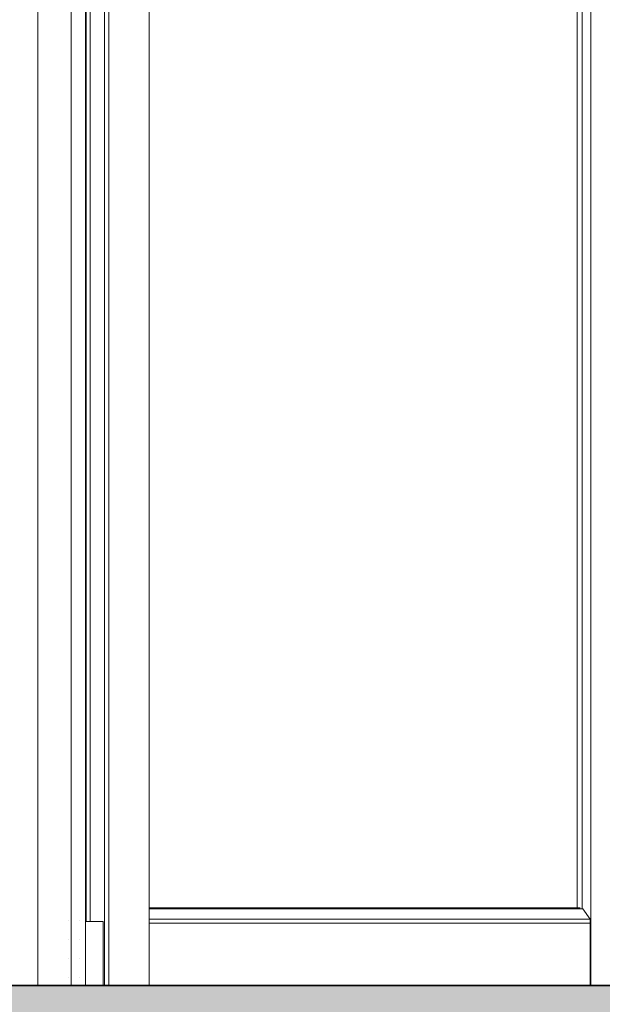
# Model space of a CAD drawing. Header units: inches. Extents: x 424 to 2043, y -237 to 445.
# Tile 853 of 965: x 877.917 to 878.69, y 224.672 to 225.98. Entities that reach past the tile are written whole.
import ezdxf

# ---------------------------------------------------------------- set-up
doc = ezdxf.new("R2010")
doc.units = ezdxf.units.IN
doc.header["$MEASUREMENT"] = 0
for name, color, linetype, lineweight in [('A-DOOR', 31, 'Continuous', 9), ('A-FLOR', 192, 'Continuous', 9), ('A-FLOR-PATT', 8, 'Continuous', 35), ('A-WALL', 113, 'Continuous', 9)]:
    doc.layers.add(name, color=color, linetype=linetype, lineweight=lineweight)

# ---------------------------------------------------------------- blocks, each defined once
blk = doc.blocks.new('5-panel_Bi-fold_external_door_10806 - Type 1-V68-Section 1')
at = {"layer": 'A-DOOR'}
for p, q in [((-98.9454, 12.4), (-98.9454, 9.6)), ((-98.9014, 12.4), (-98.9014, 9.6)), ((-98.8824, 9.6), (-98.8824, 12.3372)), ((-98.8572, 9.6), (-98.8572, 12.3372)), ((-98.8515, 9.6), (-98.8515, 12.3372)), ((-98.7978, 9.6), (-98.7978, 12.3372)), ((-98.2114, 12.3374), (-98.2114, 9.6)), ((-98.2296, 12.2614), (-98.2296, 9.7031)), ((-98.223, 12.2627), (-98.223, 9.7018)), ((-98.8812, 12.25), (-98.8812, 9.685)), ((-98.8763, 9.685), (-98.8763, 12.25)), ((-98.2254, 9.7031), (-98.7978, 9.7031)), ((-98.222, 9.7018), (-98.7978, 9.7018)), ((-98.222, 9.7018), (-98.2122, 9.6879)), ((-98.9049, 9.686), (-98.9049, 9.686)), ((-98.8909, 9.686), (-98.8909, 9.686)), ((-98.8829, 9.685), (-98.8812, 9.685)), ((-98.8812, 9.685), (-98.8784, 9.685)), ((-98.8784, 9.685), (-98.8617, 9.685)), ((-98.8617, 9.685), (-98.8602, 9.685)), ((-98.8602, 9.685), (-98.8588, 9.685)), ((-98.8588, 9.6), (-98.8588, 9.685)), ((-98.2122, 9.6879), (-98.7978, 9.6879)), ((-98.2121, 9.6829), (-98.7978, 9.6829)), ((-98.2122, 9.6879), (-98.2121, 9.6829)), ((-98.2121, 9.6829), (-98.2121, 9.6)), ((-98.9049, 9.661), (-98.9049, 9.661)), ((-98.9049, 9.661), (-98.9049, 9.661)), ((-98.8909, 9.661), (-98.8909, 9.661)), ((-98.8908, 9.661), (-98.8909, 9.661)), ((-98.8909, 9.661), (-98.8909, 9.661)), ((-98.9049, 9.636), (-98.9049, 9.636)), ((-98.9049, 9.636), (-98.9049, 9.636)), ((-98.8909, 9.636), (-98.8909, 9.636)), ((-98.8908, 9.636), (-98.8909, 9.636)), ((-98.8909, 9.636), (-98.8909, 9.636)), ((-98.9049, 9.611), (-98.9049, 9.611)), ((-98.9049, 9.611), (-98.9049, 9.611)), ((-98.8909, 9.611), (-98.8909, 9.611)), ((-98.8908, 9.611), (-98.8909, 9.611)), ((-98.8909, 9.611), (-98.8909, 9.611))]:
    blk.add_line(p, q, dxfattribs=at)
at = {"layer": 'A-DOOR', "flags": 128}
for points in [[(-98.8909, 9.686), (-98.8909, 9.686), (-98.8909, 9.686)], [(-98.8909, 9.661), (-98.8909, 9.661), (-98.8909, 9.661)], [(-98.8909, 9.661), (-98.8909, 9.661), (-98.8909, 9.661)], [(-98.8909, 9.636), (-98.8909, 9.636), (-98.8909, 9.636)], [(-98.8909, 9.636), (-98.8909, 9.636), (-98.8909, 9.636)], [(-98.8909, 9.611), (-98.8909, 9.611), (-98.8909, 9.611)], [(-98.8909, 9.611), (-98.8909, 9.611), (-98.8909, 9.611)]]:
    blk.add_lwpolyline(points, dxfattribs=at)

msp = doc.modelspace()

# ---------------------------------------------------------------- hatches: boundary and pattern name
at = {"layer": 'A-FLOR-PATT', "lineweight": 9}
h = msp.add_hatch(dxfattribs=at)
h.set_pattern_fill('FP_2', color=256, style=0, pattern_type=2)
h.set_pattern_definition([(0, (853.73654, 227.41621), (0.406, 0.102), [0.034, -0.271, 0.034, -0.271, -1.626]), (0, (853.73654, 227.41621), (0.406, 0.102), [-0.61, 0.034, -0.576, 0.034, -0.271, -0.711]), (0, (853.73654, 227.41621), (0.406, 0.102), [-1.524, 0.034, -0.17, 0.034, -0.474]), (120, (853.88954, 227.46721), (-0.2913346, 0.3006063), [0.034, -0.271, 0.034, -0.271, -1.626]), (120, (853.88954, 227.46721), (-0.2913346, 0.3006063), [-0.61, 0.034, -0.576, 0.034, -0.271, -0.711]), (120, (853.88954, 227.46721), (-0.2913346, 0.3006063), [-1.524, 0.034, -0.17, 0.034, -0.474]), (240, (853.94054, 227.67021), (-0.1146654, -0.4026063), [0.034, -0.271, 0.034, -0.271, -1.626]), (240, (853.94054, 227.67021), (-0.1146654, -0.4026063), [-0.61, 0.034, -0.576, 0.034, -0.271, -0.711]), (240, (853.94054, 227.67021), (-0.1146654, -0.4026063), [-1.524, 0.034, -0.17, 0.034, -0.474])])
h.paths.add_polyline_path([(879.0289, 224.6472), (886.8354, 224.6472), (886.8354, 224.6972), (867.0262, 224.6972), (867.0262, 224.6472), (878.7435, 224.6472)], flags=0)

# ---------------------------------------------------------------- linework, layer by layer
at = {"layer": 'A-FLOR', "lineweight": 35}
msp.add_line((886.8354, 224.6972), (867.0262, 224.6972), dxfattribs=at)
at = {"layer": 'A-WALL'}
msp.add_line((877.9411, 224.6972), (877.9411, 227.4972), dxfattribs=at)

# ---------------------------------------------------------------- block references
at = {"layer": 'A-DOOR'}
msp.add_blockref('5-panel_Bi-fold_external_door_10806 - Type 1-V68-Section 1', (976.8865, 215.0972), dxfattribs=at)

doc.saveas('drawing.dxf')
